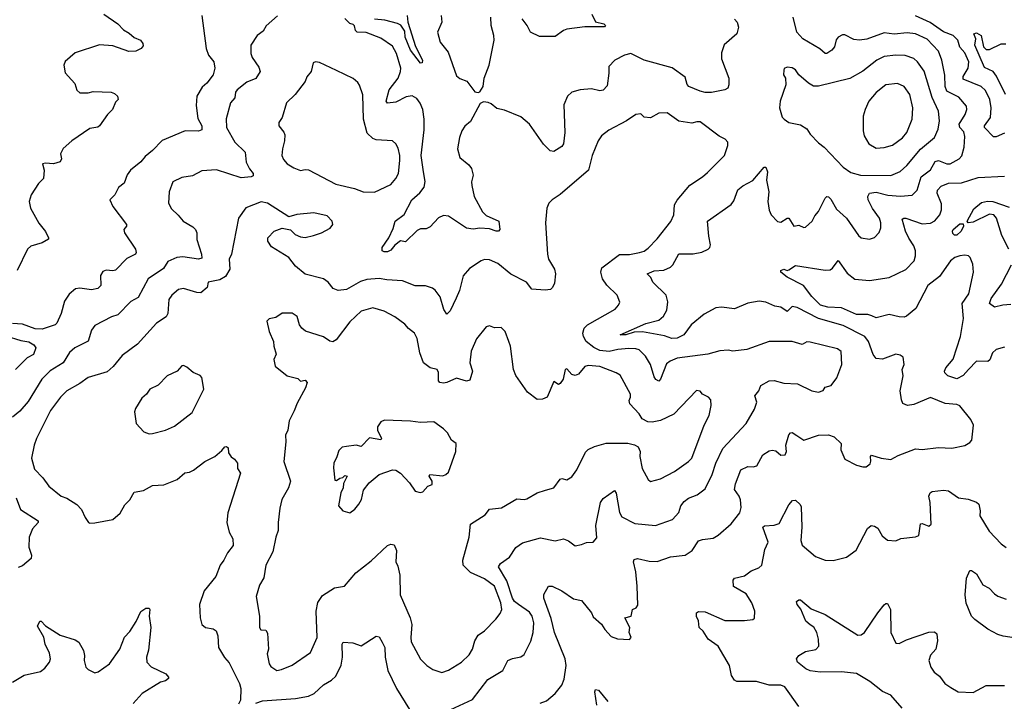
# Model space of a CAD drawing. Extents: x 2056909 to 2160450, y 827444 to 1016825.
# Tile 342 of 501: x 2085449 to 2091435, y 970157 to 974300. Entities that reach past the tile are written whole.
import ezdxf

# ---------------------------------------------------------------- set-up
doc = ezdxf.new("R2010")
doc.units = 0

msp = doc.modelspace()

# ---------------------------------------------------------------- linework, layer by layer
at = {"layer": '0CON10XD'}
for points in [[(2086556, 974325), (2086582.5, 974125), (2086596.9, 974085), (2086628.1, 974045), (2086635.7, 974005), (2086625.6, 973965), (2086586.9, 973915), (2086558.8, 973891.2), (2086525.6, 973835), (2086521.3, 973778.7), (2086530.8, 973700.8), (2086555.5, 973655), (2086555, 973630), (2086535, 973623.3), (2086455, 973625.7), (2086315, 973566), (2086255.4, 973504.6), (2086211.1, 973468.9), (2086185, 973436), (2086122, 973385), (2086102.1, 973357.9), (2086083, 973307), (2086049.7, 973280.3), (2086026.2, 973235), (2085997.5, 973205), (2086015.6, 973165), (2086097.1, 973055), (2086098.8, 973045), (2086082.5, 973025), (2086085.6, 973005), (2086153.3, 972905), (2086156.9, 972885), (2086152, 972875), (2086100.7, 972849.3), (2086031.2, 972778.8), (2086015, 972774.2), (2085975, 972778), (2085955, 972770), (2085940.8, 972745), (2085942.5, 972685), (2085923.4, 972666.6), (2085885, 972658.5), (2085815, 972668.1), (2085787.5, 972665), (2085748.8, 972631.2), (2085720.3, 972589.7), (2085700, 972515), (2085673.4, 972456.6), (2085663.4, 972446.6), (2085585, 972418.6), (2085541.7, 972421.7), (2085465, 972450), (2085405, 972454.3)], [(2085960, 974335), (2086045, 974274.3), (2086079.3, 974239.3), (2086115, 974219.2), (2086145, 974192.5), (2086183.8, 974175), (2086198, 974155), (2086198.3, 974141.7), (2086187.5, 974125), (2086155, 974110), (2086112.5, 974107.5), (2086015, 974142.2), (2085933, 974147), (2085785, 974098), (2085725, 974046.2), (2085716, 974025), (2085725, 973977.5), (2085763.3, 973935), (2085783.6, 973913.6), (2085795, 973872.5), (2085815, 973856.7), (2085865, 973856.7), (2085895, 973863.8), (2086005, 973860), (2086025, 973852.5), (2086042.5, 973835), (2086046.7, 973815), (2086030.8, 973799.2), (2086012, 973755), (2085981.4, 973725), (2085933.8, 973655), (2085922.9, 973647.1), (2085875, 973639.2), (2085765, 973564), (2085712.9, 973517.1), (2085696.7, 973485), (2085703.3, 973455), (2085695, 973436.7), (2085655, 973424.2), (2085605, 973429.2), (2085587.5, 973425), (2085597.5, 973385), (2085594, 973335), (2085563.8, 973305), (2085518.8, 973235), (2085506.7, 973195), (2085513.8, 973155), (2085565, 973063.8), (2085605, 973013.8), (2085624.4, 972975), (2085623, 972967), (2085584.2, 972944.2), (2085516.6, 972923.4), (2085495.8, 972905), (2085432.5, 972775)], [(2087015, 974324.2), (2086947.3, 974262.7), (2086929.5, 974230.5), (2086892.9, 974205), (2086854.3, 974145.7), (2086853.1, 974095), (2086861.3, 974071.3), (2086902.4, 974012.4), (2086911.4, 973985), (2086885, 973942.5), (2086828.9, 973921.1), (2086770.8, 973875), (2086760.9, 973859.1), (2086756.7, 973825), (2086730, 973795), (2086703, 973697), (2086706.5, 973645), (2086755.9, 973555.9), (2086818.6, 973495), (2086824.6, 973435), (2086844.7, 973394.7), (2086868.1, 973365), (2086868.7, 973351.3), (2086855.4, 973344.6), (2086795, 973339.1), (2086645, 973387.8), (2086555, 973382.5), (2086499.4, 973350.6)], [(2089794.1, 974304.1), (2089811.2, 974285), (2089818.8, 974255), (2089808.8, 974215), (2089732.1, 974147.9), (2089715, 974100), (2089715, 974062.5), (2089759.2, 973945), (2089760, 973905), (2089753.3, 973885), (2089735, 973874), (2089655, 973858.7), (2089615, 973858.2), (2089585.8, 973865.8), (2089516, 973895), (2089505.6, 973905.6), (2089495, 973951.2), (2089415, 974008), (2089244.2, 974054.2), (2089165, 974094.5), (2089126.2, 974085), (2089066.2, 974055), (2089030.8, 974015), (2089030, 973975), (2089020.8, 973899.2), (2088995, 973872), (2088975, 973868.6), (2088925, 973880.6), (2088856.8, 973873.2), (2088805, 973860), (2088778.8, 973835), (2088757.3, 973782.7), (2088761.9, 973615), (2088755.6, 973545), (2088745, 973528.8), (2088695, 973498.8), (2088674.2, 973504.2), (2088633, 973543), (2088548.6, 973665), (2088495, 973709.4), (2088395, 973750), (2088349.7, 973759.7), (2088315, 973790), (2088297.1, 973797.1), (2088268.3, 973801.7), (2088248, 973792), (2088188.3, 973681.7), (2088155, 973653.3), (2088136.9, 973625), (2088122.2, 973585), (2088109.4, 973515), (2088125, 973463.8), (2088178.9, 973418.9), (2088195.8, 973395), (2088206, 973355), (2088196, 973315), (2088197.7, 973292.3), (2088212.2, 973225), (2088262.2, 973132.2), (2088285, 973110), (2088361.2, 973075), (2088367.5, 973025), (2088360, 973015), (2088345, 973014.2), (2088305, 973030), (2088245, 973032.7), (2088205, 973027.5), (2088165, 973032.7), (2088055, 973105.7), (2088025, 973110), (2087995, 973096), (2087945, 973042), (2087920.5, 973029.5), (2087885, 973028.8), (2087865, 973019.2), (2087795, 972950), (2087764.4, 972955.6), (2087729.1, 972930.9), (2087705, 972898.8), (2087685, 972888.8), (2087665, 972888.8), (2087652.5, 972895), (2087652.5, 972915), (2087692.9, 972975), (2087718.7, 973031.3), (2087730.8, 973075), (2087785, 973116.5), (2087833.2, 973205), (2087881, 973249), (2087907.4, 973282.6), (2087914.1, 973315.9), (2087904.3, 973375), (2087890, 973475), (2087908.1, 973631.9), (2087907.2, 973695), (2087899, 973755), (2087883.5, 973793.5), (2087862.1, 973822.1), (2087835, 973836.8), (2087798.8, 973831.2), (2087735, 973798.9), (2087685, 973792.9), (2087676, 973805), (2087694.7, 973875), (2087750.4, 973945), (2087764.6, 973985.4), (2087765.4, 974005), (2087738.7, 974095), (2087715, 974140), (2087645, 974187.8), (2087555, 974221.9), (2087501.2, 974225), (2087489.2, 974235), (2087483.9, 974263.9), (2087475, 974271.2), (2087455, 974278), (2087425, 974308)], [(2087804, 974325), (2087808.1, 974285), (2087855, 974136.7), (2087896.5, 974053.5), (2087895, 974037.5), (2087885, 974036.2), (2087825, 974114.5), (2087792.2, 974195), (2087790.7, 974230.7), (2087765, 974266.2), (2087745, 974278.2), (2087668.3, 974298.3), (2087605, 974303.5)], [(2088010.6, 974325), (2088015.8, 974285), (2087988.5, 974225), (2088005, 974163.3), (2088053, 974103), (2088105, 973958.8), (2088125, 973942), (2088167.7, 973927.7), (2088215, 973862.5), (2088235, 973857.5)], [(2088235, 973857.5), (2088245, 973862.5), (2088265.8, 973894.2), (2088272.5, 973945), (2088302.9, 974025), (2088332.5, 974175), (2088331.9, 974205), (2088314.4, 974265), (2088313.1, 974315)], [(2088926.2, 974335), (2088948.3, 974288.3), (2089000, 974275), (2089010, 974265), (2089003.6, 974256.4), (2088885, 974257.5), (2088775, 974243.8), (2088754.3, 974235.7), (2088705, 974198.8), (2088608.3, 974198.3), (2088555, 974223.8), (2088534.4, 974265), (2088504.3, 974305)], [(2088613.3, 970146.7), (2088650.3, 970159.7), (2088704, 970205), (2088744, 970255), (2088758.7, 970291.3), (2088770, 970375), (2088764.5, 970415), (2088699.6, 970575), (2088680.5, 970660.5), (2088634.4, 970785), (2088635, 970806.7), (2088663.1, 970856.9), (2088685, 970858.1), (2088745, 970829.5), (2088815, 970780.6), (2088865, 970770), (2088924.3, 970695), (2088935, 970670), (2088985, 970625.8), (2089005, 970594), (2089045, 970552), (2089083.6, 970536.4), (2089155, 970532.5), (2089166.2, 970545), (2089153.3, 970575), (2089157.5, 970605), (2089126.7, 970665), (2089165.7, 970674.3), (2089173.3, 970715), (2089196.7, 970725), (2089207.3, 970742.7), (2089202.7, 970857.3), (2089194.2, 970945), (2089180, 971005), (2089185, 971020), (2089205, 971025.8), (2089275, 971010), (2089325, 971006.7), (2089405, 971036.5), (2089495, 971045.8), (2089536.6, 971073.4), (2089575, 971132), (2089599.2, 971140.8), (2089665, 971148.9), (2089695, 971167.1), (2089774.7, 971235.3), (2089826.4, 971303.6), (2089834.6, 971335), (2089831.7, 971381.7), (2089823.1, 971405), (2089794.7, 971445), (2089800.8, 971479.2), (2089831.9, 971565), (2089875, 971584.3), (2089907.5, 971582.5), (2089930.5, 971589.5), (2089967.5, 971655), (2090005, 971680.8), (2090023.9, 971683.9), (2090045, 971678.8), (2090075, 971653.8), (2090102.5, 971655), (2090110, 971675), (2090107.1, 971715), (2090123.6, 971776.4), (2090135, 971790), (2090145, 971792), (2090173.8, 971773.8), (2090215, 971744.4), (2090304.7, 971775.3), (2090365, 971776.2), (2090400, 971765), (2090442, 971725), (2090440.8, 971685), (2090465, 971630), (2090535, 971593.3), (2090575, 971582.5), (2090595, 971582.5), (2090618.3, 971601.7), (2090623.6, 971616.4), (2090621.2, 971645), (2090627, 971653), (2090685, 971635.6), (2090745, 971626.7), (2090788.3, 971651.7), (2090895, 971691.9), (2090935, 971687.5), (2091035, 971700.6), (2091115, 971695.7), (2091195, 971712), (2091225, 971730), (2091236.7, 971745), (2091246.7, 971835), (2091230.5, 971870.5), (2091165, 971953.3), (2091145, 971960.8), (2091075, 971968.1), (2090985, 972003.1), (2090885, 971961.9), (2090845.7, 971955.7), (2090817.9, 971967.9), (2090808.9, 971988.9), (2090801.8, 972045), (2090818.8, 972135), (2090814.3, 972175), (2090826, 972205), (2090818.8, 972248.8), (2090801.7, 972261.7), (2090775, 972268), (2090695, 972236.7), (2090655, 972241.9), (2090637.9, 972265), (2090608.9, 972345), (2090586.2, 972375), (2090455, 972441.3), (2090305, 972483.3), (2090175, 972551.1), (2090145, 972557.1), (2090115, 972526.5), (2090075, 972552.9), (2090038.5, 972558.5), (2089985, 972582.5), (2089945, 972590.5), (2089875, 972578.2), (2089795, 972543.5), (2089715, 972553.8), (2089680.2, 972549.8), (2089609.1, 972510.9), (2089530.6, 972445), (2089486, 972384), (2089445, 972364.5), (2089413.6, 972363.6), (2089367.9, 972377.9), (2089235, 972403.4), (2089185, 972400.8), (2089134.5, 972384.5), (2089100, 972385), (2089255, 972454.6), (2089335, 972474.4), (2089362.3, 972497.7), (2089383.3, 972535), (2089389.4, 972585), (2089379.2, 972625), (2089298.6, 972705), (2089285, 972733.8), (2089262.5, 972755), (2089305, 972773.1), (2089365, 972777.8), (2089405, 972795.6), (2089419.6, 972810.4), (2089455, 972877.1), (2089543.2, 972876.8), (2089595, 972887.5), (2089633.8, 972905), (2089644, 972915), (2089647.8, 972932.2), (2089638.5, 972985), (2089629.2, 973075), (2089775, 973177.8), (2089791.1, 973198.9), (2089814.1, 973265.9), (2089845, 973290.5), (2089905, 973323.5), (2089975, 973404), (2089985, 973403.8), (2089995.4, 973375), (2089989.5, 973325), (2090002.9, 973255), (2089997.8, 973195), (2090005, 973142.5), (2090017.5, 973115), (2090055, 973074.3), (2090075, 973069.4), (2090115, 973094.5), (2090125, 973094.4), (2090155, 973045.8), (2090185, 973050.8), (2090215, 973038), (2090225, 973040), (2090265.8, 973075), (2090282.2, 973107.8), (2090305.6, 973135), (2090345, 973216.2), (2090355, 973226), (2090365, 973224.3), (2090380.2, 973210.2), (2090415, 973149.2), (2090474.6, 973094.6), (2090548.6, 972988.6), (2090564.6, 972974.6), (2090614.2, 972965.8), (2090645, 972976), (2090673.6, 973006.4), (2090684.4, 973035), (2090684.6, 973065), (2090675.4, 973095), (2090632.8, 973152.8), (2090607.4, 973205), (2090604.8, 973225.2), (2090614.4, 973245.6), (2090655, 973251.7), (2090725.9, 973234.1), (2090802.6, 973227.4), (2090875, 973234.6), (2090905.7, 973264.2), (2090930, 973345), (2090985, 973388.5), (2091015, 973437.7), (2091035, 973444.1), (2091085, 973424.7), (2091105, 973424.6), (2091160.8, 973455), (2091176.1, 973473.9), (2091191.5, 973525), (2091195, 973590), (2091188.7, 973618.7), (2091163.8, 973645), (2091159.3, 973665), (2091197.1, 973725), (2091207.5, 973755), (2091205.5, 973775), (2091158.6, 973828.6), (2091085, 973865.5), (2091074.8, 973895), (2091072.7, 973962.7), (2091055.3, 974055.3), (2091035, 974109.4), (2090965, 974182.1), (2090895, 974214.6), (2090845, 974220.3), (2090765, 974213.3), (2090705, 974220), (2090598, 974182), (2090555, 974175.2), (2090519.1, 974179.1), (2090465, 974208.1), (2090450.9, 974209.1), (2090424, 974195), (2090412.5, 974177.5), (2090402.5, 974135), (2090385.4, 974114.6), (2090355, 974094.4), (2090345, 974095.8), (2090312.7, 974122.7), (2090210, 974185), (2090173.9, 974225), (2090150.6, 974315)], [(2091435, 973610), (2091385, 973588.2), (2091368.8, 973588.8), (2091314.4, 973645), (2091313.3, 973655), (2091350, 973705), (2091354.7, 973765), (2091345.9, 973815), (2091319.8, 973869.8), (2091293.3, 973895), (2091185, 973939.2), (2091184.7, 973955), (2091215.8, 974005), (2091219, 974045), (2091195, 974100), (2091163.6, 974133.6), (2091152.8, 974175), (2091123.8, 974203.8), (2091065, 974225.7), (2090984.3, 974284.3), (2090895, 974323.5)], [(2091441, 973845), (2091386.4, 973956.4), (2091366, 973986), (2091315, 974010), (2091254.7, 974145), (2091262, 974185), (2091250, 974215), (2091265, 974221.2), (2091293.6, 974203.6), (2091308.8, 974135), (2091325, 974120), (2091345, 974118.8), (2091415, 974154), (2091444.1, 974154.1)], [(2090745, 973352.5), (2090801.5, 973378.5), (2090841.8, 973415), (2090925, 973512.7), (2091009.4, 973585), (2091032.7, 973635), (2091040.4, 973685), (2091035.5, 973745), (2090996.8, 973826.8), (2090948, 973988), (2090907.5, 974045), (2090883.6, 974063.6), (2090831.9, 974081.9), (2090774.7, 974085.3), (2090705, 974076.8), (2090658.6, 974055), (2090575, 973987.5), (2090495, 973943.5), (2090304.3, 973895.7), (2090275, 973897.1), (2090245, 973914), (2090185.8, 973965.8), (2090165, 973996.2), (2090145, 974008.8), (2090115, 974012.5), (2090097, 974003), (2090093.6, 973993.6), (2090092.5, 973965), (2090104.2, 973944.2), (2090105.9, 973904.1), (2090072, 973805), (2090068, 973765), (2090085, 973707.5), (2090096.2, 973695), (2090125, 973675.8), (2090195, 973661.4), (2090235, 973637.5), (2090255, 973604.2), (2090305, 973552.5), (2090340, 973525), (2090455.7, 973405), (2090501.7, 973371.7), (2090560, 973355), (2090745, 973352.5)], [(2087605, 973252.9), (2087705, 973298.8), (2087735.8, 973335), (2087750.8, 973365), (2087760.6, 973445), (2087760.6, 973475), (2087750, 973520), (2087735.8, 973545.8), (2087715, 973563.8), (2087615, 973570), (2087595, 973578.5), (2087560.6, 973610.6), (2087539.7, 973695), (2087534.3, 973844.3), (2087515, 973902.5), (2087505, 973918.8), (2087475, 973943.8), (2087375, 973992.5), (2087270.5, 974040.5), (2087246.1, 974043.9), (2087232.7, 974037.3), (2087221.2, 973985), (2087195, 973953.3), (2087184.2, 973925), (2087122.5, 973845), (2087070, 973795), (2087044.2, 973705), (2087024.3, 973675), (2087024.4, 973655), (2087055, 973616.7), (2087060, 973600), (2087058.5, 973565), (2087046.4, 973515), (2087043.1, 973475), (2087051.4, 973451.4), (2087075, 973424.2), (2087115, 973399.2), (2087155, 973384.3), (2087185, 973390.8), (2087205, 973387.5), (2087370.8, 973300.8), (2087483.6, 973273.6), (2087535.9, 973254.1), (2087605, 973252.9)], [(2090655, 973520.5), (2090705, 973523.3), (2090755, 973537.5), (2090815, 973583.1), (2090841.5, 973615), (2090874.6, 973695), (2090877.7, 973765), (2090860.4, 973845), (2090825.7, 973895), (2090785, 973913.3), (2090715, 973904.4), (2090655, 973857.8), (2090611.1, 973805), (2090588.1, 973755), (2090576.8, 973713.2), (2090575.6, 973625.6), (2090583.1, 973595), (2090611.4, 973545), (2090655, 973520.5)], [(2088044, 970095), (2088201.3, 970168.7), (2088295, 970290), (2088385.7, 970344.3), (2088416.7, 970405), (2088445, 970418.1), (2088495, 970427.5), (2088515, 970441.2), (2088556.3, 970523.7), (2088570.9, 970575), (2088574.7, 970635.3), (2088564.2, 970675), (2088548.5, 970698.5), (2088482, 970745), (2088457.5, 970765), (2088444.1, 970785), (2088409.4, 970889.4), (2088359.4, 970975), (2088371.2, 970995), (2088426, 971034), (2088465, 971093.1), (2088505, 971121.4), (2088615, 971151.1), (2088703.4, 971133.4), (2088755, 971145.7), (2088785, 971132.2), (2088825, 971102.5), (2088865, 971110), (2088895, 971123.3), (2088935, 971123.8), (2088958.3, 971151.7), (2088951.9, 971225), (2088980.5, 971365), (2088995, 971389.2), (2089065, 971438.8), (2089075, 971422.5), (2089095.5, 971305), (2089109.1, 971279.1), (2089188, 971238), (2089314.4, 971225.6), (2089417.6, 971262.4), (2089455.8, 971305), (2089468.1, 971345), (2089487.3, 971372.7), (2089515, 971391.5), (2089567.1, 971412.9), (2089615, 971449.2), (2089658.8, 971535), (2089680.8, 971605), (2089722.5, 971695), (2089865.7, 971845), (2089916.4, 971933.6), (2089930.8, 971975), (2089917.5, 972015), (2089941.2, 972045), (2089955, 972077.5), (2090004.1, 972105.9), (2090035, 972108), (2090095, 972091.4), (2090176.8, 972086.8), (2090264.2, 972044.2), (2090305, 972036.2), (2090333.6, 972046.4), (2090345, 972066.2), (2090382.7, 972077.3), (2090415.9, 972124.1), (2090441.7, 972188.3), (2090447.1, 972205), (2090443.1, 972283.1), (2090420.4, 972300.4), (2090255, 972340.8), (2090235, 972341.4), (2090205, 972327.1), (2090145.7, 972344.3), (2090005, 972344.4), (2089870, 972295), (2089785, 972285.8), (2089755, 972290.8), (2089705, 972288), (2089632.1, 972267.9), (2089445, 972243.7), (2089403.1, 972225), (2089381.7, 972208.3), (2089345, 972116.2), (2089335, 972104), (2089315, 972114.4), (2089305, 972130), (2089283.1, 972205), (2089253.5, 972255), (2089215, 972293.8), (2089195, 972300.7), (2089152.6, 972302.6), (2089085, 972295.9), (2089032.8, 972282.8), (2088975, 972290.5), (2088938.8, 972308.8), (2088892.7, 972345), (2088875.4, 972375), (2088871.8, 972395), (2088880.8, 972425), (2088899.6, 972445), (2089068.3, 972541.7), (2089090, 972565), (2089096.8, 972583.2), (2089081.4, 972625), (2089017.5, 972687.5), (2088992.4, 972725), (2088981.3, 972765), (2088987, 972793), (2089095, 972873.8), (2089155, 972874.2), (2089216.7, 972885), (2089245, 972893.9), (2089269.1, 972910.9), (2089325, 972967.5), (2089406.4, 973073.6), (2089425.4, 973115), (2089429.5, 973175), (2089445, 973204), (2089522, 973295), (2089600, 973345), (2089629.2, 973370.8), (2089733.8, 973475), (2089753.8, 973535), (2089753.3, 973555), (2089737.5, 973575), (2089701.7, 973591.7), (2089585, 973678.8), (2089565, 973680), (2089535, 973671.4), (2089455.8, 973684.2), (2089385, 973734.2), (2089335, 973731.5), (2089284.2, 973704.2), (2089245, 973708), (2089225, 973727.5), (2089195, 973724.4), (2089137.5, 973685), (2089030.5, 973629.5), (2088985, 973594.3), (2088964.5, 973565), (2088928.8, 973475), (2088905.7, 973385), (2088735, 973236.9), (2088685, 973205.6), (2088665.7, 973185), (2088654.2, 973155), (2088646, 973065), (2088658, 972875), (2088664, 972845), (2088699.4, 972785), (2088706.6, 972756.6), (2088700.3, 972699.7), (2088687.8, 972672.2), (2088675, 972660.8), (2088643, 972657), (2088562, 972662), (2088529.6, 972705), (2088433.9, 972753.9), (2088355, 972819.2), (2088305, 972840.5), (2088275, 972842.2), (2088255, 972835.6), (2088182.6, 972787.4), (2088145.5, 972744.5), (2088122.5, 972655), (2088103.1, 972606.9), (2088065, 972531.2), (2088045, 972510), (2088028, 972538), (2088005.3, 972615.3), (2087975, 972655.8), (2087958.3, 972668.3), (2087915, 972681.9), (2087852.4, 972682.4), (2087775, 972713.6), (2087680.2, 972720.2), (2087635, 972726.7), (2087559.5, 972720.5), (2087521.4, 972708.6), (2087435, 972659.6), (2087385, 972654.4), (2087355, 972665.7), (2087324.5, 972704.5), (2087295.4, 972725.4), (2087183.5, 972753.5), (2087125, 972802.5), (2087084.7, 972854.7), (2086980.3, 972920.3), (2086956.7, 972955), (2086956.7, 972975), (2086995, 973016), (2087045, 973032.5), (2087095, 973023.3), (2087123.3, 972995), (2087155, 972980.5), (2087185, 972976.5), (2087235, 972988), (2087282.5, 973005), (2087336.1, 973033.9), (2087352.5, 973055), (2087347.5, 973075), (2087317.7, 973107.7), (2087237.3, 973127.3), (2087134.4, 973115.6), (2087085, 973102.5), (2086955, 973184.3), (2086915.9, 973194.1), (2086823.4, 973156.6), (2086778, 973095), (2086736.9, 972875), (2086722, 972845), (2086725.5, 972784.5), (2086700.4, 972739.6), (2086665, 972718.7), (2086595, 972706), (2086587.6, 972672.4), (2086549.8, 972640.2), (2086525, 972642.1), (2086445, 972666.8), (2086415, 972660.5), (2086374, 972626), (2086355, 972598.8), (2086348.8, 972515), (2086339.4, 972495), (2086280.8, 972455), (2086165, 972328), (2086071.2, 972258.8), (2086017.1, 972192.9), (2085980.2, 972159.8), (2085865, 972125.7), (2085815, 972089.4), (2085734.3, 972045), (2085695.7, 972005), (2085635.6, 971925), (2085550.5, 971755), (2085535.6, 971715), (2085520, 971635), (2085537.8, 971567.8), (2085589.2, 971515), (2085624.7, 971464.7), (2085701.2, 971405), (2085735, 971392.5), (2085795, 971353.8), (2085825, 971323.3), (2085846.7, 971275), (2085867.5, 971245), (2085875, 971240), (2085905, 971241.2), (2086015, 971263.3), (2086058.8, 971301.2), (2086087.7, 971352.3), (2086117.3, 971382.7), (2086145, 971428.8), (2086201.7, 971438.3), (2086255, 971468.8), (2086325, 971473.8), (2086405, 971506.2), (2086453, 971547), (2086480.3, 971549.7), (2086505, 971562), (2086575, 971615.8), (2086635, 971646.2), (2086678.3, 971681.7), (2086695, 971703.3), (2086705, 971706.7), (2086715, 971697.5), (2086718.3, 971668.3), (2086733.9, 971643.9), (2086755, 971630), (2086772.5, 971605), (2086773, 971573), (2086790, 971545), (2086713.6, 971303.6), (2086708.8, 971245), (2086722, 971185), (2086744, 971145), (2086745.8, 971104.2), (2086711.1, 971058.9), (2086690, 971015), (2086667.5, 970985), (2086640.8, 970915), (2086570.7, 970829.3), (2086541.4, 970745), (2086546.1, 970663.9), (2086556.2, 970625), (2086577.5, 970605), (2086625, 970598.6), (2086642.5, 970585), (2086652.9, 970555), (2086657.8, 970485), (2086693.7, 970423.7), (2086721.1, 970391.1), (2086784.5, 970265), (2086793.2, 970235), (2086790, 970165), (2086779.3, 970140.7)], [(2086499.4, 973350.6), (2086435, 973342), (2086380, 973315), (2086357.1, 973255), (2086354, 973185), (2086370.9, 973150.9), (2086412.6, 973112.6), (2086442.5, 973075), (2086501.5, 973041.5), (2086517.5, 973025), (2086525.4, 973005), (2086526.4, 972965), (2086554.7, 972875), (2086555, 972850.8), (2086535.7, 972844.2), (2086440.4, 972859.6), (2086403.3, 972855), (2086348.9, 972831.1), (2086322.8, 972787.2), (2086230.5, 972725), (2086168.7, 972611.3), (2086125, 972586.5), (2086045, 972505.5), (2086006.7, 972493.3), (2085905, 972442.5), (2085885, 972413.3), (2085864.6, 972345.4), (2085784.4, 972305), (2085751.6, 972278.4), (2085712.1, 972215), (2085634.1, 972165.9), (2085582.7, 972115), (2085499.5, 971980.5), (2085449.9, 971920.1), (2085405.3, 971884.7)], [(2091435, 972310.8), (2091384.6, 972295.4), (2091361.9, 972275), (2091346.1, 972233.9), (2091335, 972222.5), (2091265, 972225.5), (2091216.1, 972173.9), (2091185, 972137.3), (2091145, 972117.5), (2091090.8, 972135), (2091073.4, 972153.4), (2091070.8, 972165), (2091080, 972185), (2091123.7, 972236.3), (2091167.9, 972375), (2091186, 972485), (2091177.5, 972575), (2091218.2, 972635), (2091246.9, 972765), (2091244.2, 972815), (2091227.5, 972855), (2091216.7, 972865), (2091195, 972870), (2091165, 972865.5), (2091134.2, 972855), (2091106.7, 972835), (2091040, 972740), (2090969.4, 972685), (2090897.5, 972545), (2090840.9, 972499.1), (2090825, 972492.7), (2090795, 972493.8), (2090735, 972507.9), (2090655, 972487.3), (2090630.1, 972500.1), (2090605, 972508.2), (2090535, 972509.2), (2090445, 972548.6), (2090362.5, 972552.5), (2090318.1, 972565), (2090265, 972618.5), (2090214.3, 972685), (2090115, 972736), (2090076.7, 972765), (2090076.7, 972775), (2090095, 972783.8), (2090115, 972776.7), (2090125, 972780), (2090165, 972806), (2090345, 972778.6), (2090375, 972780.8), (2090389.7, 972790.3), (2090425, 972835.8), (2090479.8, 972759.8), (2090525, 972723.5), (2090615, 972715.4), (2090735, 972734.2), (2090835, 972782.9), (2090886.5, 972835), (2090895.3, 972865), (2090894.7, 972895), (2090883.6, 972925), (2090853.3, 972973.3), (2090834.3, 973015), (2090813, 973087), (2090823.3, 973095), (2090835, 973094.5), (2090935, 973060), (2090985.4, 973064.6), (2091012.4, 973077.6), (2091042.2, 973115), (2091052.5, 973145), (2091052, 973182), (2091025.4, 973245), (2091029.2, 973265), (2091050.5, 973289.5), (2091095, 973306), (2091175, 973308), (2091275, 973342.1), (2091435, 973350)], [(2091462.5, 972905), (2091418.9, 972988.9), (2091386.4, 973095), (2091371.9, 973115), (2091345, 973118), (2091245, 973070.5), (2091215.8, 973065.8), (2091208.6, 973075), (2091249.7, 973150.3), (2091295, 973189.2), (2091333.3, 973196.7), (2091365, 973194.8), (2091465, 973160.6)], [(2091145, 972990), (2091131.7, 972991.7), (2091121.7, 973001.7), (2091118.8, 973015), (2091124.2, 973025), (2091165, 973060), (2091185, 973060), (2091187.3, 973045), (2091173.3, 973015), (2091145, 972990)], [(2091475, 972569.5), (2091425, 972565.8), (2091375, 972553.8), (2091344, 972575), (2091355, 972606.2), (2091416.6, 972693.4), (2091478.8, 972811.2)], [(2088015, 970332.5), (2088055, 970346), (2088133.9, 970396.1), (2088180.3, 970439.7), (2088202, 970475), (2088215.5, 970525), (2088235, 970559.2), (2088275, 970585.7), (2088343, 970657), (2088369.4, 970690.6), (2088378.8, 970715), (2088374.1, 970755), (2088335, 970856.2), (2088275, 970901.8), (2088189.5, 970939.5), (2088145.5, 970985), (2088142.5, 971015), (2088181.1, 971155), (2088189.2, 971235), (2088278.3, 971291.7), (2088305.6, 971324.4), (2088377.5, 971332.5), (2088471.2, 971388.8), (2088515, 971384), (2088532.3, 971387.7), (2088595, 971424), (2088645, 971440), (2088695, 971454.2), (2088735, 971508), (2088745, 971512), (2088775, 971504.3), (2088805, 971522.5), (2088835, 971563.8), (2088887.9, 971672.1), (2088905, 971688.8), (2088943, 971707), (2089015, 971725.8), (2089145, 971726.8), (2089187.2, 971717.2), (2089208, 971705), (2089220, 971675), (2089219.2, 971645), (2089232.4, 971572.4), (2089270, 971505), (2089284.2, 971494.2), (2089345, 971509.4), (2089430, 971555), (2089515, 971614.4), (2089535, 971635.8), (2089609.5, 971835), (2089640.3, 971895), (2089652.3, 971955), (2089649.6, 971989.6), (2089635.8, 972005), (2089598.8, 972025), (2089585, 972042.5), (2089563.9, 972046.1), (2089425, 971902.5), (2089345, 971864.3), (2089293.9, 971853.9), (2089266.7, 971856.7), (2089233.6, 971873.6), (2089213.8, 971905), (2089158, 971965), (2089153.3, 971985), (2089162.5, 972005), (2089162.5, 972025), (2089099.1, 972139.1), (2089075, 972154.3), (2088975, 972191.5), (2088905, 972199.4), (2088885, 972192), (2088845, 972146.2), (2088825, 972138), (2088805, 972143.3), (2088775, 972178), (2088765, 972173.3), (2088752, 972115), (2088735, 972090), (2088725, 972082.5), (2088695, 972101.2), (2088655, 972006), (2088626.8, 971993.2), (2088595, 971992.5), (2088535, 972036), (2088465, 972137.5), (2088450.8, 972175), (2088433, 972317), (2088422, 972345), (2088400, 972405), (2088375, 972430), (2088335, 972426.7), (2088305, 972440), (2088285, 972433.8), (2088225, 972361.2), (2088193.6, 972285), (2088184.4, 972215), (2088201.9, 972165), (2088185, 972110), (2088165, 972102.9), (2088105, 972120.5), (2088046.2, 972095), (2088025, 972091.8), (2088003.3, 972095), (2087994, 972105), (2087995.6, 972155.6), (2087986.2, 972175), (2087945, 972184.3), (2087904.5, 972214.5), (2087881.4, 972275), (2087865, 972362.5), (2087849.2, 972395), (2087812.8, 972422.8), (2087790.6, 972450.6), (2087729.2, 972495), (2087665, 972528.9), (2087595, 972550), (2087525, 972528.9), (2087455, 972464.4), (2087372, 972355), (2087352.7, 972342.7), (2087335, 972346.2), (2087295, 972372), (2087187, 972407), (2087163.3, 972425), (2087150, 972445), (2087136.4, 972496.4), (2087105, 972516.2), (2087045, 972516.2), (2087005, 972490), (2086965, 972482.5), (2086952, 972468), (2086964.3, 972404.3), (2086992.5, 972345), (2086993.3, 972315), (2087008.3, 972268.3), (2086994.2, 972235), (2087000.8, 972195), (2087075, 972136.2), (2087138.6, 972118.6), (2087155, 972102.5), (2087185, 972110), (2087195.8, 972095), (2087186.8, 972063.2), (2087135, 971970), (2087117.9, 971922.1), (2087087, 971863), (2087079.2, 971805), (2087064.4, 971775), (2087066.7, 971735), (2087054.4, 971615), (2087095.4, 971494.6), (2087082.2, 971455), (2087042.2, 971385), (2087029.3, 971330.7), (2087019.4, 971245), (2087020.6, 971195), (2087005.6, 971155), (2086987.1, 971065), (2086944.3, 970985), (2086932.4, 970907.6), (2086907.4, 970862.6), (2086887.1, 970795), (2086906.9, 970675), (2086906, 970605), (2086915, 970591.2), (2086945, 970590), (2086955, 970572.5), (2086960.4, 970475), (2086953.1, 970445), (2086965.5, 970385.5), (2086975, 970368.8), (2087012.5, 970345), (2087039.3, 970350.7), (2087105, 970377.1), (2087215.6, 970455), (2087256.5, 970545), (2087251.8, 970705), (2087261.2, 970758.8), (2087289.7, 970800.3), (2087362.1, 970847.9), (2087423.6, 970856.4), (2087492, 970938), (2087585, 971011.1), (2087685, 971104.3), (2087705, 971113.1), (2087725, 971107.5), (2087738.9, 971075), (2087734.4, 971005), (2087748, 970978), (2087758.9, 970925), (2087762.5, 970805), (2087823.3, 970665), (2087831.8, 970625), (2087825.6, 970545), (2087828.9, 970518.9), (2087885, 970412.5), (2087923.8, 970375), (2087960.3, 970350.3), (2088015, 970332.5)], [(2085365, 972378), (2085455, 972350), (2085505, 972342.9), (2085534, 972325), (2085545.8, 972305), (2085531.9, 972265), (2085493.3, 972245), (2085423.3, 972175)], [(2086235, 971782.5), (2086255, 971784.3), (2086334.4, 971805.6), (2086390.3, 971829.7), (2086497.5, 971912.5), (2086568.8, 972055), (2086556.7, 972125), (2086545, 972137.5), (2086502.5, 972155), (2086465, 972189.2), (2086445, 972198.8), (2086435, 972196.7), (2086405.7, 972164.3), (2086345, 972136), (2086290.7, 972079.3), (2086238.8, 972055), (2086218.8, 972025), (2086190.9, 971999.1), (2086152.3, 971937.7), (2086147, 971917), (2086157.5, 971845), (2086202.5, 971795), (2086235, 971782.5)], [(2087455, 971303.3), (2087485.4, 971324.6), (2087510, 971355), (2087525.7, 971385), (2087539.7, 971440.3), (2087574.1, 971485.9), (2087635, 971536), (2087715, 971564), (2087735, 971562), (2087763.8, 971545), (2087818.8, 971485), (2087853.3, 971435), (2087883.9, 971426.1), (2087900, 971430), (2087930, 971465), (2087956.2, 971475), (2087956, 971495), (2087938, 971525), (2087942.5, 971535), (2088021.9, 971528.1), (2088040, 971535), (2088055, 971550), (2088100, 971675), (2088102.5, 971725), (2088074.1, 971744.1), (2088048.8, 971788.8), (2088024.2, 971814.2), (2087965.7, 971855.7), (2087885, 971851.4), (2087825, 971860.8), (2087666.4, 971866.4), (2087645, 971856.7), (2087624, 971825), (2087624.4, 971805), (2087648.8, 971755), (2087645, 971747.5), (2087575, 971758), (2087525, 971706.7), (2087495, 971713.8), (2087436.2, 971706.2), (2087408.9, 971701.1), (2087387.9, 971682.1), (2087376.9, 971643.1), (2087357.5, 971605), (2087355.9, 971575.9), (2087365, 971502.5), (2087375, 971500), (2087395, 971513.8), (2087412.5, 971517.5), (2087425, 971530), (2087440, 971525), (2087417.8, 971482.2), (2087414.4, 971455), (2087400.6, 971425), (2087386.7, 971345), (2087412.5, 971315), (2087455, 971303.3)], [(2090186.1, 970126.1), (2090101.2, 970245), (2090075, 970255.8), (2090005, 970255.8), (2089927.5, 970277.5), (2089808.5, 970278.5), (2089794, 970285), (2089776, 970315), (2089764.4, 970374.4), (2089695, 970492.7), (2089634.5, 970535), (2089602.8, 970582.8), (2089580, 970605), (2089576, 970646), (2089562.3, 970672.3), (2089563.3, 970695), (2089575, 970702.5), (2089615, 970701.2), (2089735, 970649.2), (2089855, 970648.6), (2089905, 970653.8), (2089915, 970662.5), (2089918.8, 970705), (2089899.4, 970755), (2089865, 970810), (2089788, 970855), (2089785.6, 970894.4), (2089795, 970905.8), (2089855, 970920.9), (2089895, 970951.4), (2089942.1, 970967.9), (2089960, 970985), (2089979.4, 971080.6), (2089999.4, 971125), (2089967.5, 971215), (2089975.7, 971224.3), (2090035, 971227.5), (2090065, 971237.1), (2090125, 971352), (2090147.5, 971377.5), (2090165, 971380), (2090193, 971353), (2090198.8, 971338.8), (2090203.4, 971216.6), (2090197.5, 971135), (2090206.2, 971106.2), (2090287.3, 971037.3), (2090345, 971016), (2090395, 971014.2), (2090475, 971034), (2090534.2, 971075.8), (2090602.7, 971207.3), (2090625, 971225.6), (2090645, 971222.9), (2090665, 971209.2), (2090692.6, 971162.6), (2090725, 971136), (2090775, 971132), (2090805, 971146.2), (2090895, 971158), (2090914.1, 971165.9), (2090925, 971236.2), (2090935, 971238.6), (2090975, 971222.5), (2090989.4, 971235), (2090983.8, 971365), (2090975.8, 971405), (2090983.8, 971425), (2090995, 971432), (2091065, 971440.8), (2091095, 971437.5), (2091156.7, 971395), (2091215, 971386.5), (2091265, 971367.8), (2091279.4, 971355), (2091287.1, 971315), (2091285.7, 971285), (2091341.9, 971191.9), (2091415, 971114.2), (2091445, 971092.5)], [(2085426.7, 971395), (2085454, 971324), (2085560, 971255), (2085560, 971245), (2085525.5, 971205), (2085506.7, 971155), (2085503.1, 971095), (2085520, 971045), (2085518.8, 971025), (2085465, 970981.2), (2085439.3, 970970.7)], [(2091495, 970543.8), (2091427.6, 970552.4), (2091395, 970563.8), (2091335, 970595.5), (2091255, 970654.3), (2091236, 970675), (2091203.3, 970753.3), (2091196.7, 970805), (2091205.7, 970905), (2091225, 970952.5), (2091235, 970953.3), (2091265, 970932.5), (2091305, 970866.2), (2091343.3, 970845), (2091375, 970810), (2091395, 970797.1), (2091445, 970778.1)], [(2090813.6, 970115), (2090745, 970194.5), (2090695, 970216.4), (2090617.3, 970277.3), (2090535, 970325.4), (2090445, 970336.6), (2090315, 970334.7), (2090255, 970342.9), (2090228, 970355), (2090178, 970395), (2090170.8, 970415), (2090186, 970435), (2090225, 970459.1), (2090288, 970472), (2090306.5, 970493.5), (2090305.5, 970534.5), (2090295.4, 970575), (2090277.4, 970607.4), (2090255, 970622.1), (2090227.5, 970645), (2090197.1, 970717.1), (2090175, 970746.7), (2090171.2, 970765), (2090185, 970773.8), (2090195, 970773.8), (2090260.3, 970720.3), (2090345, 970684), (2090545, 970560), (2090565, 970561.2), (2090584.4, 970575.6), (2090665, 970695.7), (2090705, 970744), (2090715, 970752), (2090725, 970751.2), (2090741.9, 970715), (2090744.3, 970575), (2090775, 970510), (2090795, 970508), (2090839.4, 970530.6), (2090975, 970577.1), (2091009.3, 970579.3), (2091025, 970567.5), (2091028.8, 970525), (2091018.8, 970475), (2090985, 970437.5), (2090976.2, 970405), (2090988.8, 970365), (2091008.8, 970335), (2091039.7, 970309.7), (2091074, 970265), (2091109.3, 970240.7), (2091155, 970214.3), (2091245, 970210.8), (2091325, 970252.9), (2091435, 970254.2)], [(2085405, 970273.3), (2085475, 970317.1), (2085575, 970339.2), (2085600.9, 970359.1), (2085630, 970395), (2085635.7, 970415), (2085630.5, 970450.5), (2085604.2, 970504.2), (2085595, 970547.5), (2085557.5, 970615), (2085570, 970645), (2085580, 970645), (2085606.4, 970616.4), (2085695, 970560), (2085785, 970530.8), (2085807.6, 970517.6), (2085835.7, 970465.7), (2085842, 970435), (2085840, 970405), (2085850, 970365), (2085865, 970350), (2085905, 970330.8), (2085925, 970335.8), (2085995, 970385.8), (2086056.5, 970475), (2086085, 970546.2), (2086118.5, 970581.5), (2086157.4, 970642.6), (2086185, 970703.8), (2086215, 970724), (2086235, 970723.3), (2086240, 970715), (2086236.2, 970675), (2086245.5, 970605), (2086232.6, 970467.4), (2086220, 970425), (2086221.2, 970395), (2086247.3, 970367.3), (2086336.2, 970325), (2086353.3, 970305), (2086353.3, 970295), (2086335, 970281.9), (2086305, 970274.4), (2086193.8, 970205), (2086138, 970145)], [(2086885, 970145.7), (2086925, 970160), (2087125, 970174.6), (2087205, 970187.8), (2087239.4, 970205), (2087295, 970256.7), (2087343.8, 970286.2), (2087370.2, 970309.8), (2087403.3, 970376.7), (2087410.5, 970425), (2087410, 970505), (2087415, 970516.2), (2087473, 970513), (2087525, 970494), (2087615, 970553.3), (2087635, 970550), (2087653, 970517)], [(2087653, 970517), (2087668.5, 970485), (2087669.5, 970425), (2087685.7, 970345), (2087738.9, 970235), (2087818.3, 970108.3)], [(2088956.9, 970133.1), (2088944.4, 970215), (2088950, 970230), (2088966.7, 970225), (2089025, 970156.7)]]:
    msp.add_lwpolyline(points, dxfattribs=at)

doc.saveas('drawing.dxf')
